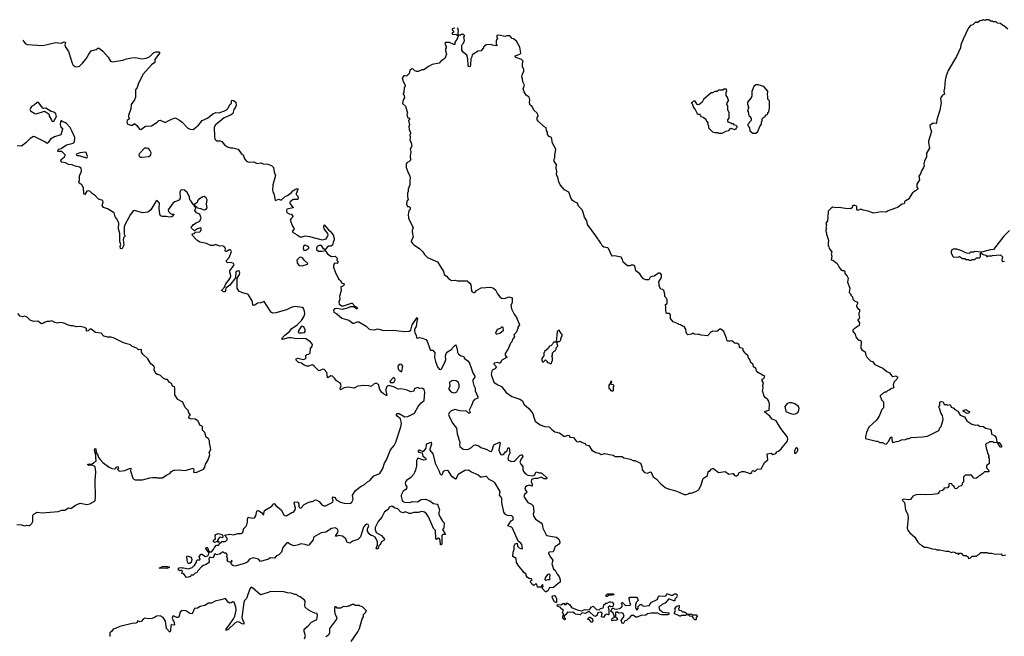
# Model space of a CAD drawing. Extents: x 2494118 to 2687960, y 757339 to 915227.
# Tile 342 of 364: x 2634558 to 2647995, y 906188 to 914600. Entities that reach past the tile are written whole.
import ezdxf

# ---------------------------------------------------------------- set-up
doc = ezdxf.new("R2010")
doc.units = 0

msp = doc.modelspace()

# ---------------------------------------------------------------- linework, layer by layer
at = {"layer": '0CON20XD'}
for points in [[(2648045, 914470), (2647987, 914517), (2647975, 914520), (2647945, 914550), (2647903, 914553), (2647885, 914570), (2647845, 914570), (2647835, 914580), (2647805, 914580), (2647785, 914600), (2647745, 914600), (2647735, 914590), (2647705, 914600), (2647695, 914590), (2647660, 914585), (2647635, 914560), (2647613, 914563), (2647605, 914570), (2647565, 914530), (2647535, 914520), (2647505, 914490), (2647433, 914335), (2647403, 914255), (2647398, 914215), (2647341, 914099), (2647227, 913905), (2647200, 913835), (2647190, 913775), (2647180, 913665), (2647170, 913625), (2647180, 913585), (2647151, 913569), (2647130, 913540), (2647124, 913516), (2647134, 913465), (2647116, 913364), (2647074, 913236), (2647070, 913190), (2647065, 913184), (2647025, 913188), (2646980, 913155), (2646984, 913125), (2647002, 913075), (2646961, 912945), (2646959, 912919), (2646973, 912847), (2646935, 912780), (2646931, 912725), (2646904, 912675), (2646897, 912635), (2646900, 912605), (2646893, 912585), (2646865, 912540), (2646853, 912495), (2646830, 912465), (2646839, 912415), (2646802, 912358), (2646799, 912341), (2646801, 912315), (2646814, 912295), (2646809, 912285), (2646744, 912236), (2646688, 912152), (2646640, 912125), (2646633, 912115), (2646632, 912095), (2646625, 912088), (2646595, 912083), (2646545, 912041), (2646409, 911991), (2646385, 911972), (2646315, 911979), (2646215, 911960), (2646188, 911968), (2646135, 911987), (2646070, 912000), (2646035, 912016), (2645995, 911998), (2645983, 912005), (2645982, 912045), (2645977, 912055), (2645955, 912066), (2645930, 912065), (2645923, 912057), (2645920, 912035), (2645895, 912020), (2645827, 912023), (2645735, 912038), (2645695, 912032), (2645655, 912042), (2645631, 912029), (2645593, 911987), (2645592, 911948), (2645580, 911925), (2645588, 911915), (2645580, 911855), (2645560, 911825), (2645568, 911795), (2645560, 911775), (2645568, 911755), (2645560, 911735), (2645560, 911705), (2645570, 911695), (2645570, 911665), (2645577, 911657), (2645580, 911625), (2645590, 911615), (2645598, 911575), (2645590, 911565), (2645590, 911515), (2645600, 911505), (2645605, 911480), (2645642, 911435), (2645630, 911405), (2645642, 911375), (2645633, 911323), (2645655, 911320), (2645714, 911274), (2645735, 911228), (2645764, 911194), (2645785, 911180), (2645807, 911177), (2645820, 911165), (2645818, 911138), (2645851, 911101), (2645862, 911075), (2645853, 911017), (2645888, 910935), (2645878, 910878), (2645900, 910855), (2645902, 910842), (2645925, 910820), (2645930, 910785), (2645950, 910765), (2645990, 910745), (2645992, 910728), (2645978, 910702), (2645978, 910685), (2645995, 910660), (2646017, 910647), (2646018, 910615), (2646008, 910595), (2646008, 910575), (2646018, 910535), (2646008, 910512), (2645990, 910505), (2646007, 910487), (2646017, 910465), (2646013, 910427), (2645945, 910382), (2645928, 910365), (2645928, 910345), (2645958, 910308), (2645968, 910275), (2645991, 910241), (2646005, 910228), (2646026, 910226), (2646042, 910215), (2646038, 910118), (2646050, 910095), (2646097, 910067), (2646104, 910024), (2646117, 909997), (2646172, 909942), (2646195, 909938), (2646226, 909896), (2646338, 909848), (2646391, 909801), (2646430, 909780), (2646459, 909739), (2646475, 909732), (2646515, 909742), (2646540, 909725), (2646528, 909695), (2646488, 909655), (2646478, 909615), (2646488, 909582), (2646477, 909573), (2646455, 909570), (2646435, 909550), (2646402, 909538), (2646385, 909520), (2646365, 909520), (2646345, 909510), (2646302, 909468), (2646300, 909455), (2646310, 909445), (2646320, 909415), (2646348, 909385), (2646348, 909305), (2646325, 909280), (2646287, 909193), (2646253, 909137), (2646145, 909040), (2646113, 908967), (2646100, 908915), (2646100, 908885), (2646248, 908848), (2646265, 908848), (2646295, 908832), (2646332, 908832), (2646363, 908813), (2646385, 908810), (2646418, 908852), (2646438, 908895), (2646455, 908910), (2646462, 908902), (2646458, 908875), (2646464, 908844), (2646475, 908830), (2646523, 908847), (2646555, 908850), (2646593, 908867), (2646645, 908872), (2646675, 908888), (2646695, 908888), (2646725, 908900), (2646885, 908910), (2646945, 908920), (2647100, 908995), (2647115, 909030), (2647135, 909050), (2647160, 909145), (2647152, 909202), (2647131, 909235), (2647117, 909287), (2647103, 909315), (2647113, 909345), (2647115, 909380), (2647135, 909391), (2647159, 909385), (2647175, 909350), (2647205, 909352), (2647225, 909342), (2647255, 909348), (2647272, 909315), (2647305, 909302), (2647322, 909282), (2647359, 909259), (2647393, 909203), (2647450, 909180), (2647485, 909129), (2647553, 909083), (2647600, 909070), (2647635, 909071), (2647656, 909056), (2647705, 909048), (2647745, 909026), (2647803, 909013), (2647814, 908994), (2647822, 908945), (2647859, 908929), (2647886, 908895), (2647892, 908842), (2647900, 908830), (2647925, 908830), (2647957, 908785), (2647955, 908770), (2647945, 908768), (2647920, 908795), (2647918, 908808), (2647900, 908830), (2647858, 908828), (2647845, 908840), (2647795, 908840), (2647785, 908830), (2647752, 908818), (2647740, 908805), (2647750, 908735), (2647757, 908727), (2647770, 908675), (2647790, 908645), (2647780, 908635), (2647780, 908625), (2647790, 908615), (2647790, 908545), (2647750, 908515), (2647754, 908484), (2647778, 908458), (2647785, 908430), (2647725, 908430), (2647695, 908400), (2647685, 908400), (2647665, 908380), (2647655, 908380), (2647633, 908357), (2647605, 908342), (2647580, 908345), (2647547, 908387), (2647462, 908388), (2647440, 908365), (2647440, 908295), (2647420, 908275), (2647420, 908255), (2647405, 908240), (2647375, 908230), (2647342, 908198), (2647322, 908205), (2647313, 908233), (2647287, 908247), (2647278, 908268), (2647245, 908270), (2647240, 908265), (2647240, 908235), (2647220, 908215), (2647172, 908208), (2647168, 908192), (2647150, 908175), (2647112, 908168), (2647108, 908152), (2647087, 908133), (2647015, 908122), (2646925, 908118), (2646845, 908123), (2646794, 908116), (2646745, 908098), (2646714, 908056), (2646685, 908050), (2646625, 908059), (2646610, 908055), (2646603, 908045), (2646632, 908012), (2646648, 907915), (2646679, 907845), (2646682, 907805), (2646671, 907665), (2646677, 907635), (2646707, 907597), (2646775, 907538), (2646814, 907474), (2646844, 907444), (2646875, 907428), (2646903, 907403), (2646932, 907402), (2647015, 907380), (2647055, 907378), (2647075, 907368), (2647115, 907368), (2647198, 907348), (2647235, 907348), (2647275, 907332), (2647295, 907338), (2647325, 907330), (2647335, 907320), (2647355, 907320), (2647365, 907310), (2647375, 907310), (2647385, 907320), (2647405, 907320), (2647435, 907290), (2647475, 907290), (2647485, 907280), (2647498, 907278), (2647505, 907250), (2647528, 907252), (2647555, 907280), (2647615, 907280), (2647632, 907298), (2647648, 907302), (2647675, 907330), (2647705, 907330), (2647715, 907320), (2647725, 907330), (2647755, 907330), (2647775, 907322), (2647822, 907322), (2647875, 907308), (2647952, 907312), (2647960, 907305), (2647960, 907295), (2647975, 907288), (2648015, 907298)], [(2643655, 908122), (2643685, 908130), (2643695, 908140), (2643722, 908142), (2643787, 908163), (2643818, 908182), (2643830, 908195), (2643858, 908255), (2643885, 908340), (2643945, 908382), (2643952, 908428), (2643965, 908440), (2643975, 908440), (2643994, 908466), (2644015, 908478), (2644025, 908478), (2644093, 908423), (2644185, 908436), (2644235, 908400), (2644285, 908410), (2644297, 908407), (2644315, 908380), (2644325, 908378), (2644345, 908378), (2644356, 908384), (2644368, 908395), (2644374, 908416), (2644413, 908437), (2644445, 908438), (2644525, 908410), (2644548, 908422), (2644555, 908440), (2644565, 908448), (2644592, 908438), (2644624, 908466), (2644676, 908474), (2644728, 908565), (2644770, 908595), (2644760, 908675), (2644815, 908688), (2644835, 908670), (2644875, 908682), (2644890, 908705), (2644915, 908712), (2644952, 908745), (2644962, 908765), (2645030, 908845), (2645041, 908875), (2645038, 908905), (2644944, 909024), (2644880, 909125), (2644855, 909142), (2644825, 909150), (2644793, 909193), (2644729, 909245), (2644727, 909255), (2644735, 909261), (2644787, 909273), (2644792, 909355), (2644782, 909395), (2644763, 909423), (2644735, 909442), (2644718, 909465), (2644697, 909535), (2644703, 909575), (2644698, 909615), (2644708, 909645), (2644690, 909675), (2644690, 909695), (2644713, 909707), (2644725, 909730), (2644618, 909795), (2644605, 909840), (2644572, 909865), (2644567, 909897), (2644538, 909925), (2644522, 909965), (2644502, 909985), (2644495, 910020), (2644460, 910045), (2644450, 910065), (2644430, 910085), (2644432, 910105), (2644428, 910115), (2644392, 910122), (2644380, 910135), (2644378, 910165), (2644347, 910187), (2644323, 910183), (2644275, 910218), (2644255, 910212), (2644220, 910215), (2644208, 910228), (2644206, 910256), (2644168, 910345), (2644127, 910377), (2644113, 910377), (2644073, 910347), (2644018, 910352), (2644005, 910340), (2643995, 910340), (2643945, 910288), (2643858, 910298), (2643835, 910307), (2643815, 910303), (2643765, 910310), (2643755, 910320), (2643735, 910320), (2643725, 910310), (2643675, 910302), (2643662, 910312), (2643655, 910340), (2643647, 910377), (2643630, 910405), (2643630, 910415), (2643605, 910420), (2643577, 910437), (2643555, 910440), (2643545, 910450), (2643475, 910478), (2643438, 910525), (2643440, 910575), (2643425, 910590), (2643385, 910590), (2643374, 910626), (2643378, 910675), (2643370, 910715), (2643392, 910728), (2643396, 910776), (2643382, 910805), (2643362, 910825), (2643362, 910855), (2643350, 910905), (2643335, 910920), (2643310, 910925), (2643290, 910955), (2643282, 911025), (2643317, 911085), (2643318, 911118), (2643310, 911135), (2643295, 911144), (2643275, 911143), (2643215, 911100), (2643183, 911097), (2643164, 911086), (2643145, 911050), (2643105, 911053), (2643072, 911065), (2643042, 911095), (2643020, 911135), (2642968, 911175), (2642955, 911240), (2642935, 911250), (2642905, 911250), (2642885, 911240), (2642855, 911242), (2642794, 911294), (2642785, 911330), (2642765, 911360), (2642675, 911377), (2642645, 911372), (2642637, 911377), (2642595, 911478), (2642585, 911487), (2642530, 911495), (2642505, 911513), (2642491, 911551), (2642422, 911652), (2642306, 911805), (2642300, 911855), (2642267, 911905), (2642250, 911970), (2642232, 912005), (2642184, 912054), (2642170, 912095), (2642128, 912115), (2642104, 912134), (2642079, 912169), (2642063, 912225), (2642050, 912245), (2641991, 912281), (2641933, 912345), (2641915, 912390), (2641902, 912452), (2641884, 912484), (2641890, 912535), (2641880, 912575), (2641883, 912625), (2641853, 912667), (2641852, 912695), (2641862, 912715), (2641860, 912765), (2641866, 912774), (2641873, 912835), (2641828, 912915), (2641817, 912995), (2641785, 913008), (2641762, 913035), (2641760, 913065), (2641748, 913088), (2641742, 913125), (2641710, 913145), (2641632, 913215), (2641622, 913235), (2641622, 913265), (2641632, 913285), (2641630, 913305), (2641618, 913325), (2641574, 913364), (2641550, 913415), (2641526, 913436), (2641517, 913465), (2641520, 913505), (2641509, 913545), (2641471, 913571), (2641444, 913614), (2641428, 913655), (2641447, 913705), (2641424, 913754), (2641422, 913795), (2641410, 913815), (2641418, 913862), (2641437, 913893), (2641440, 913915), (2641440, 913925), (2641422, 913955), (2641422, 914005), (2641430, 914035), (2641405, 914057), (2641330, 914085), (2641320, 914095), (2641320, 914105), (2641385, 914128), (2641398, 914145), (2641382, 914225), (2641336, 914306), (2641298, 914338), (2641280, 914345), (2641245, 914380), (2641205, 914380), (2641185, 914372), (2641095, 914388), (2641070, 914385), (2641070, 914365), (2641080, 914345), (2641063, 914327), (2641060, 914315), (2641060, 914265), (2641070, 914255), (2641068, 914242), (2641008, 914252), (2640995, 914260), (2640923, 914257), (2640890, 914225), (2640890, 914215), (2640860, 914185), (2640860, 914175), (2640815, 914169), (2640754, 914136), (2640735, 914120), (2640730, 914095), (2640714, 914066), (2640710, 913985), (2640705, 913962), (2640695, 913957), (2640685, 913960), (2640679, 913975), (2640674, 914065), (2640660, 914115), (2640608, 914155), (2640590, 914185), (2640593, 914247), (2640600, 914265), (2640615, 914280), (2640628, 914315), (2640620, 914365), (2640630, 914375), (2640630, 914385), (2640615, 914400), (2640585, 914400), (2640575, 914390), (2640540, 914390), (2640540, 914375), (2640522, 914328), (2640498, 914295), (2640497, 914263), (2640485, 914260), (2640425, 914290), (2640375, 914290), (2640362, 914278), (2640380, 914235), (2640380, 914215), (2640368, 914202), (2640368, 914175), (2640382, 914128), (2640359, 914071), (2640304, 914036), (2640284, 914006), (2640185, 913987), (2640135, 913963), (2640075, 913918), (2640045, 913916), (2639995, 913893), (2639973, 913893), (2639952, 913902), (2639925, 913930), (2639905, 913927), (2639883, 913905), (2639874, 913866), (2639849, 913841), (2639835, 913830), (2639805, 913840), (2639778, 913805), (2639792, 913755), (2639820, 913705), (2639820, 913695), (2639803, 913677), (2639800, 913605), (2639790, 913595), (2639792, 913582), (2639807, 913567), (2639810, 913535), (2639793, 913507), (2639783, 913455), (2639822, 913422), (2639850, 913325), (2639842, 913305), (2639850, 913265), (2639878, 913255), (2639877, 913243), (2639862, 913225), (2639878, 913165), (2639870, 913145), (2639874, 913104), (2639892, 913055), (2639892, 913045), (2639882, 913035), (2639887, 912995), (2639882, 912955), (2639902, 912925), (2639903, 912895), (2639912, 912875), (2639886, 912835), (2639894, 912795), (2639886, 912744), (2639890, 912685), (2639869, 912661), (2639848, 912652), (2639834, 912635), (2639834, 912585), (2639853, 912523), (2639882, 912465), (2639888, 912435), (2639881, 912415), (2639882, 912345), (2639861, 912289), (2639860, 912255), (2639850, 912235), (2639850, 912185), (2639860, 912145), (2639842, 912125), (2639838, 912085), (2639852, 912052), (2639875, 912050), (2639887, 912037), (2639885, 912010), (2639869, 911991), (2639862, 911968), (2639858, 911935), (2639866, 911905), (2639863, 911887), (2639926, 911765), (2639914, 911726), (2639913, 911705), (2639928, 911635), (2639908, 911602), (2639902, 911575), (2639918, 911545), (2639935, 911528), (2640015, 911477), (2640058, 911435), (2640082, 911395), (2640125, 911357), (2640258, 911298), (2640344, 911165), (2640351, 911125), (2640383, 911103), (2640410, 911070), (2640453, 911043), (2640505, 911046), (2640529, 911039), (2640667, 911035), (2640702, 911005), (2640713, 910983), (2640723, 910903), (2640735, 910887), (2640755, 910877), (2640771, 910879), (2640793, 910907), (2640855, 910944), (2640985, 910952), (2641015, 910943), (2641052, 910915), (2641080, 910860), (2641109, 910819), (2641132, 910802), (2641176, 910794), (2641235, 910817), (2641277, 910805), (2641278, 910735), (2641261, 910705), (2641270, 910655), (2641305, 910582), (2641336, 910535), (2641377, 910435), (2641354, 910406), (2641354, 910385), (2641335, 910333), (2641309, 910311), (2641303, 910295), (2641311, 910275), (2641286, 910244), (2641274, 910205), (2641254, 910186), (2641230, 910120), (2641184, 910045), (2641183, 910023), (2641195, 909999), (2641210, 909995), (2641140, 909955), (2641118, 909925), (2641115, 909910), (2641084, 909924), (2641035, 909916), (2641030, 909910), (2641034, 909894), (2641064, 909865), (2641042, 909838), (2641005, 909818), (2640994, 909765), (2640996, 909746), (2641030, 909655), (2641075, 909621), (2641132, 909595), (2641197, 909515), (2641275, 909457), (2641385, 909423), (2641420, 909400), (2641436, 909355), (2641505, 909297), (2641561, 909225), (2641573, 909175), (2641595, 909124), (2641661, 909071), (2641725, 909048), (2641785, 909046), (2641818, 909008), (2641860, 908975), (2641925, 908963), (2641985, 908919), (2642005, 908918)], [(2640487, 914488), (2640490, 914485), (2640460, 914475), (2640462, 914462), (2640480, 914445), (2640478, 914432), (2640460, 914415), (2640462, 914402), (2640515, 914400), (2640525, 914390), (2640535, 914390), (2640540, 914390), (2640540, 914435), (2640548, 914445), (2640540, 914475), (2640532, 914489)], [(2634599, 914319), (2634634, 914274), (2634661, 914261), (2634865, 914249), (2634915, 914255), (2635045, 914289), (2635129, 914281), (2635165, 914296), (2635184, 914295), (2635176, 914255), (2635179, 914235), (2635226, 914165), (2635256, 914066), (2635274, 914005), (2635288, 913978), (2635315, 913960), (2635345, 913955), (2635373, 913967), (2635415, 914008), (2635464, 914065), (2635501, 914129), (2635535, 914173), (2635602, 914195), (2635625, 914211), (2635645, 914210), (2635695, 914169), (2635765, 914090), (2635799, 914035), (2635825, 914025), (2635965, 914048), (2636017, 914065), (2636085, 914078), (2636145, 914082), (2636225, 914068), (2636285, 914075), (2636328, 914092), (2636385, 914148), (2636415, 914160), (2636455, 914161), (2636466, 914156), (2636464, 914145), (2636402, 914058), (2636402, 914015), (2636358, 913985), (2636238, 913852), (2636218, 913802), (2636178, 913735), (2636163, 913677), (2636139, 913645), (2636140, 913545), (2636125, 913505), (2636080, 913445), (2636073, 913385), (2636041, 913295), (2636042, 913272), (2636058, 913255), (2636049, 913241), (2636024, 913225), (2636019, 913205), (2636025, 913185), (2636035, 913173), (2636075, 913161), (2636097, 913163), (2636125, 913182), (2636155, 913157), (2636194, 913105), (2636211, 913101), (2636275, 913149), (2636355, 913152), (2636435, 913204), (2636456, 913224), (2636475, 913231), (2636545, 913196), (2636595, 913225), (2636675, 913260), (2636688, 913258), (2636738, 913228), (2636775, 913200), (2636855, 913122), (2636885, 913105), (2636925, 913104), (2636955, 913124), (2636997, 913163), (2637049, 913225), (2637121, 913255), (2637194, 913316), (2637235, 913332), (2637279, 913331), (2637374, 913366), (2637404, 913395), (2637425, 913444), (2637450, 913460), (2637449, 913495), (2637455, 913501), (2637478, 913498), (2637506, 913476), (2637513, 913435), (2637502, 913405), (2637482, 913375), (2637465, 913320), (2637445, 913304), (2637347, 913263), (2637296, 913215), (2637229, 913165), (2637210, 913135), (2637215, 913005), (2637222, 912972), (2637245, 912949), (2637296, 912946), (2637316, 912936), (2637355, 912891), (2637396, 912865), (2637435, 912852), (2637465, 912852), (2637540, 912835), (2637582, 912775), (2637607, 912755), (2637625, 912703), (2637656, 912666), (2637692, 912658), (2637755, 912660), (2637797, 912637), (2637855, 912649), (2637880, 912635), (2637945, 912631), (2637995, 912612), (2638022, 912582), (2638029, 912525), (2638049, 912475), (2638014, 912345), (2638010, 912275), (2638012, 912255), (2638032, 912212), (2638045, 912132), (2638095, 912152), (2638125, 912140), (2638182, 912188), (2638215, 912200), (2638269, 912241), (2638288, 912265), (2638313, 912285), (2638345, 912296), (2638352, 912292), (2638353, 912283), (2638330, 912225), (2638333, 912213), (2638352, 912192), (2638358, 912155), (2638352, 912148), (2638290, 912145), (2638251, 912115), (2638244, 912105), (2638245, 912092), (2638275, 912050), (2638288, 912048), (2638290, 912035), (2638205, 912017), (2638199, 911995), (2638205, 911968), (2638235, 911951), (2638265, 911946), (2638291, 911915), (2638262, 911888), (2638248, 911865), (2638282, 911782), (2638304, 911745), (2638279, 911715), (2638279, 911699), (2638347, 911667), (2638385, 911639), (2638415, 911636), (2638455, 911650), (2638515, 911643), (2638685, 911596), (2638739, 911611), (2638755, 911633), (2638766, 911665), (2638764, 911685), (2638714, 911745), (2638707, 911775), (2638715, 911800), (2638772, 911732), (2638796, 911715), (2638834, 911665), (2638849, 911615), (2638849, 911595), (2638834, 911565), (2638827, 911523), (2638805, 911511), (2638775, 911510), (2638755, 911497), (2638725, 911460), (2638706, 911476), (2638675, 911520), (2638645, 911519), (2638625, 911512), (2638612, 911498), (2638607, 911485), (2638610, 911465), (2638635, 911444), (2638685, 911440), (2638725, 911450), (2638759, 911405), (2638775, 911392), (2638815, 911371), (2638865, 911372), (2638890, 911345), (2638888, 911315), (2638903, 911295), (2638902, 911285), (2638890, 911275), (2638865, 911277), (2638850, 911270), (2638842, 911248), (2638843, 911225), (2638865, 911160), (2638911, 911065), (2638939, 911039), (2638952, 911012), (2638979, 910999), (2638987, 910985), (2638975, 910968), (2638942, 910955), (2638944, 910905), (2638924, 910825), (2638925, 910785), (2638915, 910745), (2638918, 910718), (2638955, 910698), (2638975, 910697), (2639085, 910734), (2639095, 910731), (2639132, 910692), (2639155, 910677), (2639167, 910655), (2639155, 910653), (2639112, 910682), (2639069, 910681), (2639040, 910670), (2638965, 910645), (2638885, 910658), (2638855, 910655), (2638839, 910635), (2638845, 910610), (2638888, 910588), (2638955, 910528), (2639051, 910501), (2639105, 910458), (2639125, 910459), (2639162, 910478), (2639186, 910476), (2639285, 910421), (2639322, 910382), (2639345, 910372), (2639395, 910369), (2639445, 910382), (2639525, 910358), (2639655, 910362), (2639815, 910346), (2639875, 910350), (2639896, 910364), (2639914, 910435), (2639984, 910535), (2639989, 910525), (2639978, 910482), (2639967, 910413), (2639950, 910385), (2639947, 910365), (2639950, 910330), (2639970, 910295), (2639975, 910261), (2639985, 910254), (2640015, 910263), (2640056, 910256), (2640099, 910239), (2640121, 910215), (2640160, 910095), (2640165, 910090), (2640195, 910090), (2640222, 910055), (2640221, 909991), (2640231, 909935), (2640262, 909862), (2640285, 909830), (2640305, 909826), (2640321, 909839), (2640365, 909935), (2640372, 909965), (2640368, 910015), (2640376, 910045), (2640395, 910069), (2640456, 910104), (2640466, 910125), (2640505, 910162), (2640515, 910150), (2640529, 910105), (2640532, 910065), (2640545, 910036), (2640582, 910012), (2640618, 910005), (2640622, 909982), (2640675, 909944), (2640696, 909915), (2640725, 909835)], [(2644605, 913050), (2644630, 913075), (2644658, 913142), (2644680, 913175), (2644680, 913205), (2644690, 913215), (2644692, 913248), (2644715, 913270), (2644730, 913275), (2644730, 913285), (2644745, 913300), (2644755, 913300), (2644770, 913315), (2644770, 913335), (2644780, 913345), (2644792, 913395), (2644790, 913495), (2644770, 913515), (2644770, 913555), (2644762, 913575), (2644770, 913625), (2644715, 913688), (2644635, 913712), (2644605, 913712), (2644575, 913690), (2644548, 913622), (2644550, 913555), (2644540, 913545), (2644540, 913535), (2644490, 913475), (2644490, 913445), (2644500, 913435), (2644500, 913405), (2644510, 913395), (2644500, 913385), (2644490, 913355), (2644500, 913345), (2644510, 913295), (2644530, 913275), (2644530, 913265), (2644540, 913255), (2644540, 913225), (2644512, 913198), (2644508, 913182), (2644490, 913165), (2644500, 913155), (2644502, 913142), (2644520, 913125), (2644522, 913082), (2644565, 913050), (2644605, 913050)], [(2644145, 913050), (2644195, 913080), (2644235, 913090), (2644265, 913120), (2644315, 913100), (2644325, 913110), (2644338, 913112), (2644340, 913125), (2644350, 913135), (2644350, 913145), (2644338, 913158), (2644315, 913160), (2644298, 913178), (2644275, 913180), (2644265, 913190), (2644232, 913202), (2644220, 913215), (2644220, 913235), (2644240, 913255), (2644240, 913335), (2644220, 913365), (2644220, 913425), (2644210, 913445), (2644213, 913467), (2644230, 913495), (2644230, 913505), (2644220, 913515), (2644220, 913535), (2644200, 913565), (2644200, 913615), (2644210, 913625), (2644205, 913650), (2644165, 913650), (2644155, 913640), (2644095, 913640), (2644075, 913620), (2644045, 913620), (2644015, 913600), (2643995, 913600), (2643891, 913509), (2643870, 913475), (2643850, 913455), (2643825, 913440), (2643802, 913442), (2643775, 913490), (2643755, 913490), (2643735, 913470), (2643720, 913465), (2643738, 913448), (2643740, 913435), (2643750, 913425), (2643750, 913405), (2643777, 913377), (2643802, 913322), (2643815, 913310), (2643835, 913310), (2643850, 913295), (2643855, 913280), (2643885, 913270), (2643920, 913245), (2643930, 913215), (2643950, 913195), (2643950, 913165), (2643960, 913155), (2643960, 913125), (2644012, 913072), (2644045, 913060), (2644085, 913060), (2644095, 913050), (2644145, 913050)], [(2635000, 913210), (2635025, 913214), (2635059, 913281), (2635053, 913315), (2635025, 913340), (2634989, 913349), (2634915, 913392), (2634885, 913388), (2634875, 913393), (2634815, 913470), (2634795, 913469), (2634760, 913440), (2634719, 913415), (2634704, 913395), (2634696, 913375), (2634705, 913357), (2634765, 913318), (2634785, 913316), (2634895, 913350), (2634918, 913338), (2634949, 913319), (2634960, 913305), (2634962, 913285), (2634993, 913235), (2635000, 913210)], [(2637892, 907862), (2637901, 907905), (2637998, 907962), (2638025, 907999), (2638037, 907997), (2638054, 907974), (2638125, 907914), (2638163, 907843), (2638175, 907834), (2638195, 907832), (2638270, 907875), (2638295, 907882), (2638319, 907911), (2638324, 907935), (2638303, 908005), (2638308, 908022), (2638355, 908016), (2638366, 907995), (2638368, 907955), (2638380, 907940), (2638395, 907936), (2638439, 907985), (2638495, 908014), (2638535, 908028), (2638555, 908028), (2638595, 908048), (2638615, 908047), (2638645, 908026), (2638680, 907980), (2638707, 907967), (2638732, 907968), (2638831, 908019), (2638838, 908035), (2638828, 908075), (2638835, 908090), (2638865, 908082), (2638879, 908049), (2638936, 908016), (2638985, 908003), (2639055, 907999), (2639075, 908004), (2639092, 908018), (2639109, 908055), (2639098, 908115), (2639142, 908178), (2639220, 908235), (2639265, 908258), (2639303, 908295), (2639338, 908312), (2639391, 908379), (2639472, 908408), (2639513, 908477), (2639535, 908550), (2639565, 908595), (2639618, 908732), (2639668, 908792), (2639692, 908835), (2639760, 909045), (2639767, 909093), (2639757, 909155), (2639711, 909191), (2639701, 909205), (2639704, 909226), (2639735, 909227), (2639815, 909182), (2639855, 909188), (2639946, 909234), (2639996, 909324), (2640038, 909372), (2640077, 909405), (2640087, 909517), (2640076, 909555), (2640055, 909570), (2640037, 909573), (2640015, 909568), (2639985, 909580), (2639955, 909570), (2639943, 909557), (2639935, 909530), (2639895, 909522), (2639845, 909544), (2639765, 909562), (2639725, 909561), (2639675, 909588), (2639595, 909609), (2639569, 909595), (2639553, 909557), (2639553, 909535), (2639570, 909475), (2639565, 909472), (2639524, 909494), (2639498, 909518), (2639474, 909555), (2639455, 909625), (2639425, 909640), (2639395, 909631), (2639355, 909596), (2639325, 909606), (2639255, 909608), (2639175, 909598), (2639125, 909574), (2639040, 909585), (2638985, 909576), (2638935, 909551), (2638931, 909575), (2638944, 909606), (2638937, 909637), (2638882, 909672), (2638855, 909710), (2638825, 909735), (2638805, 909739), (2638765, 909716), (2638759, 909719), (2638750, 909785), (2638715, 909828), (2638695, 909833), (2638645, 909811), (2638635, 909813), (2638577, 909875), (2638555, 909889), (2638535, 909888), (2638498, 909872), (2638475, 909872), (2638441, 909885), (2638405, 909912), (2638362, 909925), (2638332, 909955), (2638333, 909975), (2638355, 909983), (2638425, 909964), (2638455, 909971), (2638466, 909986), (2638460, 910015), (2638475, 910030), (2638505, 910037), (2638522, 910055), (2638527, 910115), (2638551, 910145), (2638555, 910167), (2638527, 910207), (2638465, 910245), (2638425, 910249), (2638335, 910245), (2638265, 910259), (2638225, 910259), (2638145, 910238), (2638130, 910245), (2638176, 910295), (2638242, 910345), (2638271, 910389), (2638345, 910435), (2638406, 910494), (2638436, 910544), (2638449, 910589), (2638447, 910625), (2638432, 910662), (2638412, 910672), (2638315, 910687), (2638265, 910673), (2638200, 910640), (2638055, 910601), (2638015, 910598), (2637995, 910607), (2637976, 910626), (2637895, 910756), (2637845, 910735), (2637805, 910734), (2637765, 910703), (2637751, 910701), (2637742, 910715), (2637732, 910765), (2637679, 910845), (2637665, 910855), (2637615, 910870), (2637552, 910892), (2637525, 910935), (2637528, 911072), (2637558, 911122), (2637563, 911145), (2637559, 911165), (2637545, 911173), (2637525, 911170), (2637509, 911155), (2637503, 911077), (2637425, 910976), (2637373, 910937), (2637364, 910886), (2637345, 910886), (2637312, 910905), (2637351, 910949), (2637370, 910995), (2637409, 911041), (2637435, 911085), (2637441, 911105), (2637427, 911155), (2637428, 911175), (2637483, 911255), (2637475, 911274), (2637465, 911280), (2637435, 911288), (2637395, 911284), (2637382, 911295), (2637379, 911315), (2637418, 911355), (2637447, 911437), (2637439, 911455), (2637425, 911461), (2637415, 911460), (2637385, 911439), (2637368, 911438), (2637362, 911445), (2637368, 911485), (2637355, 911490), (2637348, 911505), (2637325, 911516), (2637285, 911510), (2637235, 911532), (2637205, 911520), (2637165, 911521), (2637106, 911546), (2637015, 911564), (2636975, 911590), (2636917, 911655), (2636914, 911666), (2636922, 911678), (2636945, 911683), (2636958, 911702), (2637015, 911706), (2637026, 911715), (2637036, 911736), (2637036, 911755), (2637025, 911762), (2636984, 911746), (2636945, 911718), (2636905, 911754), (2636900, 911765), (2636910, 911785), (2636932, 911805), (2636965, 911828), (2637015, 911850), (2637036, 911895), (2637015, 911943), (2637005, 911953), (2636972, 911965), (2636950, 911995), (2636960, 912035), (2636940, 912055), (2636940, 912065), (2636945, 912070), (2636983, 912033), (2637024, 912026), (2637075, 912008), (2637100, 912010), (2637116, 912035), (2637108, 912085), (2637118, 912142), (2637105, 912170), (2637075, 912190), (2637056, 912184), (2636998, 912145), (2636985, 912130), (2636980, 912105), (2636945, 912080), (2636925, 912080), (2636898, 912122), (2636881, 912141), (2636874, 912185), (2636845, 912244), (2636806, 912276), (2636772, 912278), (2636755, 912270), (2636745, 912252), (2636748, 912168), (2636737, 912143), (2636725, 912131), (2636675, 912116), (2636655, 912103), (2636584, 912005), (2636589, 911985), (2636615, 911957), (2636635, 911947), (2636660, 911945), (2636653, 911925), (2636635, 911910), (2636606, 911906), (2636555, 911917), (2636505, 911916), (2636481, 911925), (2636471, 911945), (2636461, 912025), (2636464, 912095), (2636435, 912131), (2636415, 912118), (2636348, 912005), (2636305, 911976), (2636235, 911966), (2636125, 911995), (2636105, 911993), (2636069, 911941), (2636001, 911819), (2635985, 911775), (2635983, 911675), (2635997, 911645), (2635976, 911624), (2635969, 911595), (2635978, 911522), (2635955, 911480), (2635945, 911472), (2635935, 911480), (2635930, 911505), (2635937, 911535), (2635927, 911575), (2635924, 911685), (2635907, 911745), (2635909, 911825), (2635883, 911883), (2635862, 911912), (2635848, 911965), (2635755, 912020), (2635700, 912040), (2635685, 912065), (2635699, 912115), (2635693, 912135), (2635635, 912151), (2635595, 912195), (2635553, 912223), (2635515, 912259), (2635495, 912265), (2635475, 912259), (2635445, 912209), (2635435, 912228), (2635429, 912305), (2635408, 912345), (2635394, 912356), (2635370, 912370), (2635364, 912385), (2635373, 912415), (2635376, 912475), (2635397, 912515), (2635404, 912545), (2635396, 912576), (2635375, 912590), (2635315, 912600), (2635275, 912622), (2635225, 912623), (2635185, 912648), (2635135, 912657), (2635120, 912675), (2635126, 912694), (2635172, 912728), (2635180, 912745), (2635178, 912755), (2635135, 912800), (2635085, 912802), (2635078, 912808), (2635082, 912825), (2635093, 912835), (2635125, 912841), (2635195, 912894), (2635288, 912915), (2635306, 912935), (2635312, 912995), (2635272, 913085), (2635245, 913128), (2635195, 913183), (2635175, 913197), (2635146, 913206), (2635135, 913220), (2635125, 913220), (2635113, 913205), (2635109, 913169), (2635122, 913135), (2635141, 913121), (2635143, 913105), (2635121, 913029), (2635035, 913004), (2634978, 912972), (2634948, 912925), (2634935, 912912), (2634902, 912935), (2634765, 913001), (2634745, 913006), (2634701, 912979), (2634641, 912919), (2634585, 912876), (2634525, 912879)], [(2635465, 912714), (2635479, 912721), (2635482, 912735), (2635465, 912788), (2635455, 912794), (2635380, 912785), (2635332, 912765), (2635330, 912755), (2635345, 912748), (2635366, 912746), (2635465, 912714)], [(2636225, 912724), (2636320, 912735), (2636346, 912755), (2636354, 912785), (2636335, 912822), (2636315, 912841), (2636295, 912849), (2636262, 912845), (2636192, 912775), (2636185, 912755), (2636190, 912735), (2636205, 912724), (2636225, 912724)], [(2648068, 911725), (2647988, 911645), (2647847, 911463), (2647808, 911462), (2647685, 911430), (2647595, 911437), (2647573, 911427), (2647535, 911427), (2647515, 911412), (2647480, 911415), (2647415, 911448), (2647345, 911469), (2647299, 911471), (2647281, 911459), (2647271, 911435), (2647271, 911415), (2647296, 911366), (2647365, 911362), (2647385, 911368), (2647425, 911340), (2647455, 911340), (2647465, 911330), (2647505, 911330), (2647515, 911320), (2647545, 911320), (2647555, 911330), (2647595, 911330), (2647615, 911350), (2647655, 911350), (2647670, 911365), (2647670, 911395), (2647660, 911405), (2647675, 911420), (2647708, 911398), (2647745, 911388), (2647755, 911370), (2647765, 911370), (2647775, 911380), (2647825, 911378), (2647835, 911382), (2647945, 911393), (2647972, 911365), (2647960, 911325), (2647965, 911300), (2647998, 911305)], [(2638455, 911449), (2638465, 911454), (2638502, 911485), (2638502, 911502), (2638454, 911526), (2638431, 911509), (2638426, 911484), (2638437, 911455), (2638455, 911449)], [(2638415, 911244), (2638485, 911264), (2638492, 911275), (2638445, 911314), (2638419, 911349), (2638395, 911358), (2638375, 911357), (2638341, 911319), (2638343, 911285), (2638362, 911255), (2638375, 911246), (2638415, 911244)], [(2634520, 907715), (2634585, 907709), (2634625, 907693), (2634655, 907703), (2634685, 907697), (2634695, 907700), (2634722, 907725), (2634736, 907755), (2634739, 907841), (2634755, 907858), (2634798, 907882), (2634864, 907874), (2635085, 907891), (2635135, 907908), (2635175, 907910), (2635225, 907942), (2635255, 907930), (2635322, 907978), (2635385, 908003), (2635475, 907986), (2635516, 907994), (2635587, 908035), (2635593, 908085), (2635587, 908315), (2635597, 908425), (2635588, 908505), (2635545, 908521), (2635505, 908517), (2635486, 908525), (2635490, 908535), (2635505, 908542), (2635545, 908538), (2635570, 908560), (2635604, 908575), (2635596, 908625), (2635598, 908658), (2635581, 908725), (2635585, 908752), (2635596, 908745), (2635600, 908695), (2635625, 908660), (2635635, 908628), (2635655, 908598), (2635695, 908557), (2635780, 908495), (2635815, 908478), (2635855, 908473), (2635869, 908481), (2635875, 908496), (2635895, 908503), (2635906, 908484), (2635892, 908465), (2635905, 908448), (2635925, 908440), (2635995, 908448), (2636055, 908478), (2636075, 908480), (2636072, 908445), (2636102, 908345), (2636115, 908330), (2636133, 908323), (2636235, 908320), (2636335, 908348), (2636375, 908352), (2636425, 908352), (2636435, 908348), (2636509, 908351), (2636565, 908390), (2636605, 908408), (2636630, 908435), (2636658, 908452), (2636677, 908453), (2636725, 908458), (2636815, 908450), (2636925, 908480), (2636933, 908463), (2636930, 908425), (2636965, 908424), (2637065, 908470), (2637084, 908495), (2637092, 908538), (2637126, 908585), (2637152, 908665), (2637144, 908696), (2637168, 908735), (2637150, 908825), (2637150, 908855), (2637135, 908882), (2637102, 908905), (2637086, 908966), (2637055, 909000), (2637055, 909050), (2637015, 909070), (2637007, 909097), (2636988, 909125), (2636955, 909148), (2636885, 909153), (2636865, 909170), (2636872, 909195), (2636888, 909205), (2636868, 909235), (2636857, 909267), (2636815, 909310), (2636783, 909383), (2636715, 909420), (2636675, 909480), (2636677, 909575), (2636669, 909589), (2636645, 909602), (2636628, 909635), (2636596, 909656), (2636575, 909690), (2636553, 909693), (2636515, 909710), (2636480, 909745), (2636448, 909758), (2636435, 909760), (2636418, 909775), (2636394, 909824), (2636397, 909855), (2636387, 909875), (2636346, 909906), (2636305, 909972), (2636238, 910035), (2636220, 910065), (2636222, 910095), (2636215, 910102), (2636178, 910098), (2636155, 910120), (2636095, 910140), (2636072, 910162), (2635975, 910190), (2635847, 910257), (2635805, 910270), (2635755, 910268), (2635705, 910282), (2635670, 910325), (2635595, 910332), (2635535, 910378), (2635515, 910376), (2635495, 910356), (2635475, 910351), (2635470, 910355), (2635468, 910388), (2635445, 910400), (2635385, 910413), (2635335, 910410), (2635283, 910423), (2635255, 910423), (2635210, 910435), (2635175, 910457), (2635143, 910463), (2635095, 910467), (2635075, 910461), (2635037, 910467), (2634995, 910492), (2634965, 910482), (2634935, 910483), (2634906, 910474), (2634885, 910458), (2634855, 910452), (2634807, 910487), (2634757, 910483), (2634705, 910494), (2634665, 910538), (2634627, 910557), (2634595, 910548), (2634565, 910553), (2634535, 910590)], [(2638415, 910326), (2638445, 910331), (2638456, 910345), (2638455, 910367), (2638435, 910411), (2638415, 910421), (2638394, 910405), (2638366, 910365), (2638360, 910335), (2638368, 910328), (2638415, 910326)], [(2641062, 910312), (2641075, 910312), (2641112, 910325), (2641162, 910365), (2641155, 910400), (2641145, 910406), (2641135, 910403), (2641114, 910386), (2641075, 910372), (2641053, 910325), (2641062, 910312)], [(2641815, 909910), (2641820, 909935), (2641830, 909945), (2641830, 909995), (2641820, 910005), (2641820, 910015), (2641830, 910025), (2641830, 910055), (2641852, 910078), (2641868, 910082), (2641870, 910095), (2641880, 910105), (2641880, 910125), (2641900, 910145), (2641890, 910195), (2641902, 910208), (2641925, 910210), (2641940, 910225), (2641950, 910275), (2641960, 910285), (2641960, 910305), (2641947, 910317), (2641922, 910362), (2641905, 910360), (2641891, 910345), (2641878, 910202), (2641845, 910200), (2641828, 910172), (2641805, 910150), (2641790, 910145), (2641770, 910115), (2641720, 910075), (2641720, 910065), (2641710, 910055), (2641710, 910015), (2641684, 909976), (2641682, 909955), (2641692, 909932), (2641705, 909930), (2641735, 909960), (2641748, 909948), (2641750, 909935), (2641762, 909922), (2641785, 909920), (2641795, 909910), (2641815, 909910)], [(2640725, 909835), (2640741, 909781), (2640771, 909735), (2640771, 909725), (2640744, 909686), (2640741, 909665), (2640757, 909607), (2640776, 909575), (2640776, 909535), (2640810, 909455), (2640810, 909435), (2640763, 909417), (2640745, 909395), (2640726, 909335), (2640693, 909275), (2640704, 909245), (2640699, 909231), (2640685, 909233), (2640655, 909258), (2640565, 909263), (2640503, 909283), (2640446, 909264), (2640418, 909235), (2640412, 909215), (2640425, 909175), (2640470, 909090), (2640518, 909025), (2640529, 908949), (2640565, 908835), (2640561, 908795), (2640566, 908775), (2640611, 908741), (2640654, 908734), (2640685, 908739), (2640725, 908765), (2640755, 908794), (2640775, 908799), (2640824, 908784), (2640852, 908765), (2640925, 908741), (2640975, 908714), (2640995, 908711), (2641007, 908725), (2641030, 908800), (2641108, 908838), (2641116, 908825), (2641098, 908725), (2641110, 908690), (2641125, 908670), (2641145, 908664), (2641165, 908673), (2641187, 908703), (2641211, 908719), (2641220, 908755), (2641225, 908760), (2641237, 908757), (2641249, 908685), (2641229, 908651), (2641219, 908615), (2641224, 908595), (2641236, 908586), (2641275, 908573), (2641305, 908578), (2641327, 908593), (2641385, 908654), (2641415, 908668), (2641426, 908635), (2641402, 908608), (2641384, 908565), (2641396, 908536), (2641424, 908505), (2641424, 908465), (2641433, 908435), (2641462, 908405), (2641495, 908388), (2641563, 908377), (2641589, 908391), (2641605, 908430), (2641647, 908417), (2641675, 908417), (2641685, 908411), (2641757, 908343), (2641746, 908334), (2641714, 908334), (2641675, 908358), (2641625, 908340), (2641585, 908342), (2641545, 908328), (2641538, 908298), (2641552, 908265), (2641550, 908235), (2641512, 908248), (2641485, 908242), (2641462, 908228), (2641454, 908195), (2641478, 908152), (2641476, 908144), (2641445, 908122), (2641440, 908095), (2641492, 908012), (2641545, 907989), (2641567, 907967), (2641573, 907885), (2641567, 907855), (2641572, 907832), (2641597, 907787), (2641675, 907736), (2641689, 907719), (2641699, 907665), (2641743, 907573), (2641755, 907561), (2641775, 907556), (2641885, 907541), (2641914, 907515), (2641925, 907495), (2641928, 907465), (2641915, 907444), (2641892, 907428), (2641868, 907412), (2641838, 907342), (2641786, 907334), (2641777, 907325), (2641776, 907315), (2641801, 907265), (2641832, 907225), (2641822, 907178), (2641842, 907105), (2641865, 907092), (2641894, 907034), (2641921, 907005), (2641936, 906956), (2641936, 906925), (2641905, 906908), (2641845, 906854), (2641825, 906849), (2641788, 906852), (2641764, 906806), (2641745, 906794), (2641734, 906794), (2641690, 906845), (2641700, 906875), (2641698, 906888), (2641680, 906875), (2641675, 906860), (2641625, 906860), (2641615, 906900), (2641595, 906900), (2641575, 906880), (2641552, 906892), (2641547, 906907), (2641530, 906925), (2641532, 906948), (2641550, 906955), (2641545, 906970), (2641535, 906978), (2641515, 906970), (2641483, 906995), (2641472, 907015), (2641472, 907035), (2641437, 907057), (2641422, 907085), (2641370, 907145), (2641338, 907195), (2641335, 907247), (2641289, 907275), (2641292, 907335), (2641307, 907375), (2641308, 907422), (2641320, 907450), (2641346, 907456), (2641353, 907415), (2641374, 907394), (2641396, 907386), (2641415, 907382), (2641422, 907388), (2641409, 907439), (2641398, 907458), (2641360, 907485), (2641284, 907664), (2641268, 907678), (2641218, 907695), (2641265, 907763), (2641294, 907776), (2641293, 907815), (2641275, 907829), (2641215, 907834), (2641184, 907855), (2641165, 907881), (2641137, 908015), (2641138, 908068), (2641131, 908085), (2641106, 908115), (2641115, 908165), (2641049, 908279), (2641027, 908297), (2640966, 908325), (2640928, 908368), (2640915, 908370), (2640865, 908357), (2640845, 908360), (2640812, 908392), (2640725, 908428), (2640685, 908454), (2640635, 908450), (2640544, 908396), (2640524, 908365), (2640517, 908335), (2640505, 908330), (2640459, 908365), (2640409, 908439), (2640395, 908449), (2640355, 908446), (2640336, 908435), (2640324, 908396), (2640315, 908387), (2640295, 908404), (2640286, 908435), (2640236, 908535), (2640200, 908675), (2640159, 908725), (2640159, 908745), (2640184, 908814), (2640180, 908830), (2640172, 908832), (2640105, 908810), (2640099, 908755), (2640065, 908709), (2640055, 908707), (2640015, 908728), (2640004, 908726), (2639997, 908715), (2639998, 908705), (2640005, 908701), (2640050, 908690), (2640059, 908645), (2640095, 908621), (2640107, 908603), (2640097, 908593), (2640075, 908592), (2640005, 908614), (2639985, 908613), (2639973, 908587), (2639973, 908515), (2639960, 908455), (2639947, 908423), (2639931, 908395), (2639895, 908354), (2639839, 908311), (2639825, 908295), (2639818, 908275), (2639822, 908252), (2639840, 908225), (2639837, 908203), (2639828, 908192), (2639791, 908169), (2639765, 908115), (2639763, 908095), (2639779, 908039), (2639787, 908027), (2639808, 908018), (2639875, 908012), (2639925, 908028), (2639985, 908023), (2640035, 908055), (2640095, 908058), (2640155, 908034), (2640205, 907999), (2640255, 907988), (2640266, 907976), (2640286, 907915), (2640277, 907875), (2640280, 907855), (2640302, 907802), (2640328, 907758), (2640350, 907735), (2640348, 907665), (2640330, 907645), (2640362, 907595), (2640368, 907575), (2640335, 907578), (2640320, 907565), (2640318, 907452), (2640313, 907437), (2640300, 907435), (2640297, 907495), (2640288, 907518), (2640275, 907528), (2640252, 907512), (2640245, 907510), (2640238, 907518), (2640232, 907632), (2640205, 907658), (2640182, 907712), (2640139, 907819), (2640110, 907860), (2640081, 907881), (2640045, 907891), (2639995, 907876), (2639935, 907878), (2639895, 907861), (2639875, 907862), (2639825, 907884), (2639785, 907870), (2639755, 907885), (2639718, 907928), (2639684, 907935), (2639635, 907964), (2639600, 907950), (2639585, 907919), (2639535, 907884), (2639500, 907815), (2639449, 907755), (2639410, 907670), (2639408, 907645), (2639423, 907603), (2639494, 907565), (2639536, 907515), (2639526, 907495), (2639501, 907479), (2639475, 907432), (2639460, 907420), (2639450, 907385), (2639435, 907378), (2639423, 907385), (2639443, 907437), (2639440, 907475), (2639429, 907509), (2639409, 907539), (2639377, 907557), (2639354, 907564), (2639328, 907585), (2639305, 907623), (2639305, 907652), (2639321, 907695), (2639312, 907712), (2639295, 907718), (2639275, 907705), (2639252, 907675), (2639207, 907545), (2639193, 907525), (2639175, 907510), (2639105, 907485), (2639065, 907459), (2639025, 907469), (2639009, 907519), (2638963, 907553), (2638915, 907561), (2638885, 907552), (2638870, 907555), (2638871, 907565), (2638898, 907602), (2638903, 907625), (2638890, 907655), (2638865, 907667), (2638815, 907660), (2638735, 907606), (2638673, 907597), (2638577, 907545), (2638566, 907535), (2638564, 907505), (2638505, 907430), (2638495, 907428), (2638455, 907442), (2638395, 907449), (2638365, 907434), (2638305, 907424), (2638275, 907430), (2638246, 907446), (2638222, 907462), (2638205, 907463), (2638151, 907399), (2638130, 907335), (2638095, 907299), (2638065, 907284), (2638035, 907254), (2637975, 907256), (2637955, 907239), (2637845, 907210), (2637818, 907238), (2637744, 907256), (2637695, 907238), (2637662, 907198), (2637625, 907179), (2637496, 907146), (2637465, 907152), (2637449, 907165), (2637440, 907200), (2637458, 907212), (2637455, 907220), (2637442, 907218), (2637440, 907200), (2637425, 907200), (2637410, 907205), (2637390, 907225), (2637390, 907235), (2637400, 907245), (2637380, 907275), (2637390, 907285), (2637390, 907305), (2637375, 907320), (2637355, 907320), (2637325, 907338), (2637310, 907320), (2637285, 907308), (2637245, 907300), (2637237, 907307), (2637215, 907308), (2637210, 907305), (2637210, 907285), (2637195, 907264), (2637185, 907260), (2637155, 907267), (2637148, 907262), (2637139, 907241), (2637142, 907205), (2637135, 907189), (2637105, 907167), (2637066, 907154), (2637045, 907138), (2636991, 907079), (2636975, 907052), (2636955, 907050), (2636925, 907020), (2636895, 907020), (2636890, 907005), (2636845, 906990), (2636828, 906995), (2636808, 907025), (2636798, 907038), (2636770, 907045), (2636780, 907075), (2636768, 907088), (2636745, 907082), (2636731, 907091), (2636722, 907105), (2636735, 907120), (2636765, 907128), (2636775, 907120), (2636792, 907122), (2636858, 907108), (2636912, 907128), (2636935, 907150), (2636950, 907155), (2636950, 907165), (2636970, 907195), (2636972, 907218), (2636985, 907230), (2637015, 907230), (2637020, 907235), (2637008, 907275), (2637035, 907308), (2637045, 907308), (2637095, 907276), (2637126, 907284), (2637142, 907322), (2637100, 907385), (2637105, 907400), (2637115, 907400), (2637125, 907390), (2637132, 907362), (2637152, 907342), (2637175, 907342), (2637205, 907370), (2637215, 907400), (2637245, 907430), (2637275, 907432), (2637282, 907448), (2637315, 907480), (2637367, 907483), (2637390, 907505), (2637390, 907525), (2637352, 907568), (2637425, 907580), (2637478, 907572), (2637535, 907590), (2637582, 907588), (2637600, 907600), (2637608, 907612), (2637614, 907655), (2637649, 907691), (2637660, 907710), (2637667, 907743), (2637666, 907785), (2637675, 907812), (2637735, 907798), (2637764, 907806), (2637779, 907831), (2637795, 907893), (2637805, 907902), (2637820, 907900), (2637858, 907875), (2637885, 907842), (2637892, 907862)], [(2639765, 909798), (2639775, 909800), (2639788, 909875), (2639765, 909900), (2639735, 909898), (2639720, 909875), (2639723, 909833), (2639742, 909812), (2639765, 909798)], [(2639620, 909650), (2639655, 909651), (2639670, 909660), (2639683, 909685), (2639676, 909706), (2639665, 909717), (2639655, 909716), (2639611, 909665), (2639620, 909650)], [(2640485, 909508), (2640505, 909512), (2640526, 909525), (2640557, 909585), (2640555, 909620), (2640545, 909650), (2640530, 909665), (2640513, 909673), (2640464, 909676), (2640422, 909655), (2640427, 909595), (2640412, 909565), (2640431, 909535), (2640455, 909518), (2640485, 909508)], [(2642645, 909530), (2642660, 909545), (2642660, 909595), (2642670, 909605), (2642655, 909620), (2642632, 909622), (2642630, 909645), (2642640, 909655), (2642640, 909665), (2642625, 909670), (2642620, 909645), (2642600, 909615), (2642600, 909575), (2642618, 909558), (2642622, 909542), (2642635, 909540), (2642645, 909530)], [(2645115, 909220), (2645145, 909223), (2645172, 909235), (2645188, 909255), (2645197, 909295), (2645185, 909322), (2645135, 909357), (2645095, 909371), (2645065, 909373), (2645030, 909365), (2645002, 909325), (2645013, 909255), (2645075, 909227), (2645115, 909220)], [(2647488, 909228), (2647445, 909248), (2647435, 909260), (2647435, 909270), (2647475, 909282), (2647493, 909263), (2647518, 909255), (2647520, 909245), (2647505, 909230), (2647488, 909228)], [(2642005, 908918), (2642045, 908933), (2642055, 908928), (2642066, 908906), (2642115, 908900), (2642156, 908846), (2642185, 908840), (2642205, 908850), (2642235, 908830), (2642275, 908820), (2642285, 908802), (2642325, 908792), (2642367, 908727), (2642420, 908695), (2642465, 908687), (2642495, 908670), (2642545, 908680), (2642605, 908670), (2642655, 908657), (2642685, 908641), (2642782, 908642), (2642804, 908624), (2642825, 908617), (2642895, 908602), (2642925, 908587), (2642955, 908588), (2643029, 908549), (2643049, 908505), (2643055, 908460), (2643084, 908424), (2643125, 908412), (2643165, 908430), (2643175, 908428), (2643205, 908362), (2643246, 908336), (2643302, 908272), (2643366, 908216), (2643395, 908202), (2643525, 908168), (2643625, 908122), (2643655, 908122)], [(2645145, 908680), (2645170, 908705), (2645177, 908723), (2645177, 908747), (2645165, 908760), (2645155, 908760), (2645145, 908750), (2645132, 908715), (2645130, 908685), (2645145, 908680)], [(2637215, 907468), (2637200, 907485), (2637207, 907503), (2637232, 907518), (2637227, 907565), (2637235, 907576), (2637265, 907589), (2637320, 907575), (2637332, 907555), (2637327, 907533), (2637288, 907542), (2637260, 907505), (2637262, 907492), (2637280, 907475), (2637275, 907470), (2637265, 907470), (2637255, 907480), (2637215, 907468)], [(2636863, 907183), (2636855, 907190), (2636843, 907225), (2636838, 907275), (2636845, 907287), (2636900, 907265), (2636908, 907235), (2636900, 907195), (2636875, 907183), (2636863, 907183)], [(2636565, 907113), (2636460, 907115), (2636505, 907142), (2636575, 907142), (2636600, 907135), (2636600, 907125), (2636565, 907113)], [(2641733, 906953), (2641745, 906953), (2641765, 906962), (2641788, 906962), (2641798, 906972), (2641792, 906982), (2641797, 907025), (2641790, 907035), (2641759, 907031), (2641730, 906985), (2641723, 906963), (2641733, 906953)], [(2638446, 906155), (2638458, 906192), (2638440, 906255), (2638442, 906285), (2638495, 906330), (2638540, 906380), (2638612, 906415), (2638619, 906445), (2638624, 906475), (2638615, 906498), (2638585, 906502), (2638545, 906520), (2638495, 906548), (2638454, 906584), (2638448, 906605), (2638452, 906665), (2638445, 906680), (2638387, 906727), (2638355, 906740), (2638335, 906760), (2638315, 906760), (2638265, 906778), (2638215, 906780), (2638165, 906792), (2637985, 906800), (2637935, 906779), (2637845, 906754), (2637735, 906848), (2637715, 906858), (2637698, 906835), (2637653, 906705), (2637624, 906676), (2637615, 906648), (2637592, 906445), (2637597, 906415), (2637617, 906375), (2637616, 906355), (2637595, 906358), (2637555, 906382), (2637525, 906383), (2637495, 906365), (2637405, 906280), (2637376, 906266), (2637371, 906275), (2637375, 906286), (2637425, 906354), (2637476, 906424), (2637495, 906462), (2637511, 906545), (2637510, 906585), (2637485, 906654), (2637465, 906659), (2637445, 906643), (2637425, 906638), (2637404, 906654), (2637365, 906703), (2637305, 906683), (2637225, 906667), (2637175, 906640), (2637135, 906640), (2637085, 906607), (2637020, 906595), (2636985, 906572), (2636945, 906566), (2636914, 906496), (2636880, 906500), (2636825, 906533), (2636775, 906538), (2636750, 906515), (2636736, 906465), (2636724, 906446), (2636705, 906442), (2636665, 906464), (2636646, 906464), (2636639, 906435), (2636667, 906377), (2636671, 906345), (2636665, 906340), (2636635, 906344), (2636623, 906335), (2636617, 906263), (2636605, 906243), (2636564, 906295), (2636546, 906395), (2636536, 906416), (2636515, 906444), (2636475, 906467), (2636425, 906462), (2636398, 906442), (2636368, 906432), (2636315, 906427), (2636265, 906433), (2636248, 906425), (2636215, 906389), (2636196, 906386), (2636165, 906397), (2636160, 906375), (2636145, 906368), (2636095, 906363), (2635925, 906321), (2635865, 906293), (2635835, 906287), (2635812, 906255), (2635788, 906235), (2635787, 906183)], [(2641875, 906647), (2641855, 906658), (2641828, 906708), (2641826, 906725), (2641835, 906738), (2641855, 906743), (2641865, 906738), (2641885, 906700), (2641886, 906664), (2641882, 906648), (2641875, 906647)], [(2642575, 906730), (2642562, 906732), (2642560, 906745), (2642565, 906758), (2642581, 906769), (2642655, 906768), (2642670, 906755), (2642645, 906748), (2642603, 906747), (2642575, 906730)], [(2642795, 906362), (2642782, 906365), (2642768, 906405), (2642806, 906464), (2642795, 906500), (2642777, 906507), (2642735, 906502), (2642715, 906517), (2642694, 906516), (2642688, 906505), (2642690, 906455), (2642710, 906435), (2642710, 906425), (2642720, 906415), (2642695, 906402), (2642675, 906408), (2642645, 906400), (2642640, 906405), (2642645, 906430), (2642665, 906450), (2642680, 906455), (2642670, 906465), (2642658, 906505), (2642620, 906535), (2642640, 906555), (2642645, 906570), (2642665, 906570), (2642673, 906563), (2642705, 906558), (2642742, 906568), (2642770, 906585), (2642780, 906595), (2642780, 906615), (2642770, 906635), (2642775, 906650), (2642785, 906650), (2642825, 906610), (2642888, 906612), (2642900, 906625), (2642888, 906638), (2642878, 906675), (2642878, 906698), (2642870, 906705), (2642885, 906720), (2642975, 906720), (2642990, 906705), (2643000, 906675), (2642972, 906648), (2642970, 906635), (2642960, 906625), (2642960, 906575), (2642970, 906565), (2642970, 906555), (2642985, 906550), (2643000, 906565), (2643000, 906595), (2643025, 906620), (2643045, 906620), (2643063, 906603), (2643075, 906600), (2643155, 906610), (2643173, 906647), (2643250, 906685), (2643260, 906695), (2643270, 906725), (2643285, 906740), (2643357, 906733), (2643375, 906740), (2643395, 906770), (2643445, 906750), (2643465, 906750), (2643495, 906768), (2643517, 906767), (2643530, 906755), (2643526, 906734), (2643520, 906715), (2643500, 906695), (2643498, 906672), (2643485, 906670), (2643415, 906700), (2643365, 906640), (2643332, 906628), (2643308, 906602), (2643295, 906600), (2643280, 906585), (2643290, 906555), (2643320, 906525), (2643335, 906518), (2643416, 906506), (2643415, 906490), (2643405, 906480), (2643315, 906480), (2643300, 906485), (2643265, 906502), (2643176, 906504), (2643125, 906492), (2643102, 906478), (2643035, 906470), (2642985, 906450), (2642965, 906450), (2642935, 906470), (2642905, 906470), (2642876, 906434), (2642865, 906430), (2642838, 906402), (2642815, 906400), (2642805, 906370), (2642795, 906362)], [(2639083, 906117), (2639175, 906250), (2639197, 906295), (2639233, 906425), (2639252, 906455), (2639252, 906485), (2639280, 906515), (2639280, 906525), (2639290, 906535), (2639238, 906588), (2639205, 906600), (2639195, 906610), (2639138, 906608), (2639125, 906620), (2639095, 906620), (2639087, 906613), (2639068, 906612), (2639055, 906600), (2639035, 906600), (2639015, 906590), (2638978, 906592), (2638935, 906570), (2638891, 906571), (2638880, 906575), (2638875, 906590), (2638865, 906590), (2638853, 906585), (2638854, 906525), (2638864, 906485), (2638888, 906445), (2638882, 906422), (2638784, 906295), (2638784, 906235), (2638773, 906205), (2638735, 906182)], [(2641995, 906412), (2641970, 906435), (2641970, 906465), (2641980, 906475), (2641980, 906485), (2641968, 906515), (2641980, 906545), (2641955, 906558), (2641935, 906587), (2641902, 906595), (2641894, 906605), (2641898, 906622), (2641943, 906617), (2641978, 906638), (2641995, 906620), (2642015, 906620), (2642020, 906625), (2642012, 906638), (2642035, 906638), (2642065, 906618), (2642089, 906579), (2642168, 906548), (2642225, 906536), (2642275, 906552), (2642332, 906548), (2642345, 906560), (2642358, 906585), (2642385, 906598), (2642430, 906555), (2642465, 906550), (2642483, 906567), (2642520, 906575), (2642527, 906583), (2642530, 906615), (2642555, 906640), (2642575, 906640), (2642605, 906660), (2642625, 906660), (2642642, 906652), (2642662, 906632), (2642657, 906603), (2642648, 906592), (2642625, 906590), (2642615, 906600), (2642605, 906600), (2642590, 906585), (2642593, 906563), (2642600, 906555), (2642600, 906485), (2642595, 906480), (2642565, 906488), (2642549, 906481), (2642526, 906444), (2642500, 906455), (2642508, 906505), (2642485, 906518), (2642444, 906506), (2642440, 906475), (2642415, 906458), (2642395, 906468), (2642335, 906522), (2642315, 906520), (2642275, 906498), (2642235, 906508), (2642205, 906482), (2642145, 906490), (2642130, 906505), (2642106, 906516), (2642065, 906510), (2642035, 906518), (2642009, 906481), (2641990, 906465), (2641990, 906445), (2642000, 906435), (2642000, 906415), (2641995, 906412)], [(2643785, 906410), (2643772, 906412), (2643752, 906432), (2643750, 906445), (2643738, 906458), (2643703, 906463), (2643685, 906480), (2643655, 906480), (2643645, 906470), (2643585, 906470), (2643575, 906460), (2643565, 906460), (2643532, 906482), (2643505, 906490), (2643490, 906505), (2643510, 906535), (2643500, 906565), (2643510, 906575), (2643510, 906585), (2643525, 906600), (2643555, 906610), (2643560, 906605), (2643560, 906575), (2643550, 906565), (2643552, 906542), (2643585, 906540), (2643602, 906522), (2643625, 906520), (2643635, 906510), (2643645, 906510), (2643665, 906490), (2643725, 906490), (2643735, 906480), (2643795, 906480), (2643810, 906465), (2643790, 906445), (2643790, 906415), (2643785, 906410)], [(2642365, 906380), (2642352, 906382), (2642350, 906395), (2642335, 906410), (2642310, 906415), (2642310, 906425), (2642333, 906447), (2642345, 906448), (2642377, 906427), (2642382, 906398), (2642365, 906380)]]:
    msp.add_lwpolyline(points, dxfattribs=at)

doc.saveas('drawing.dxf')
